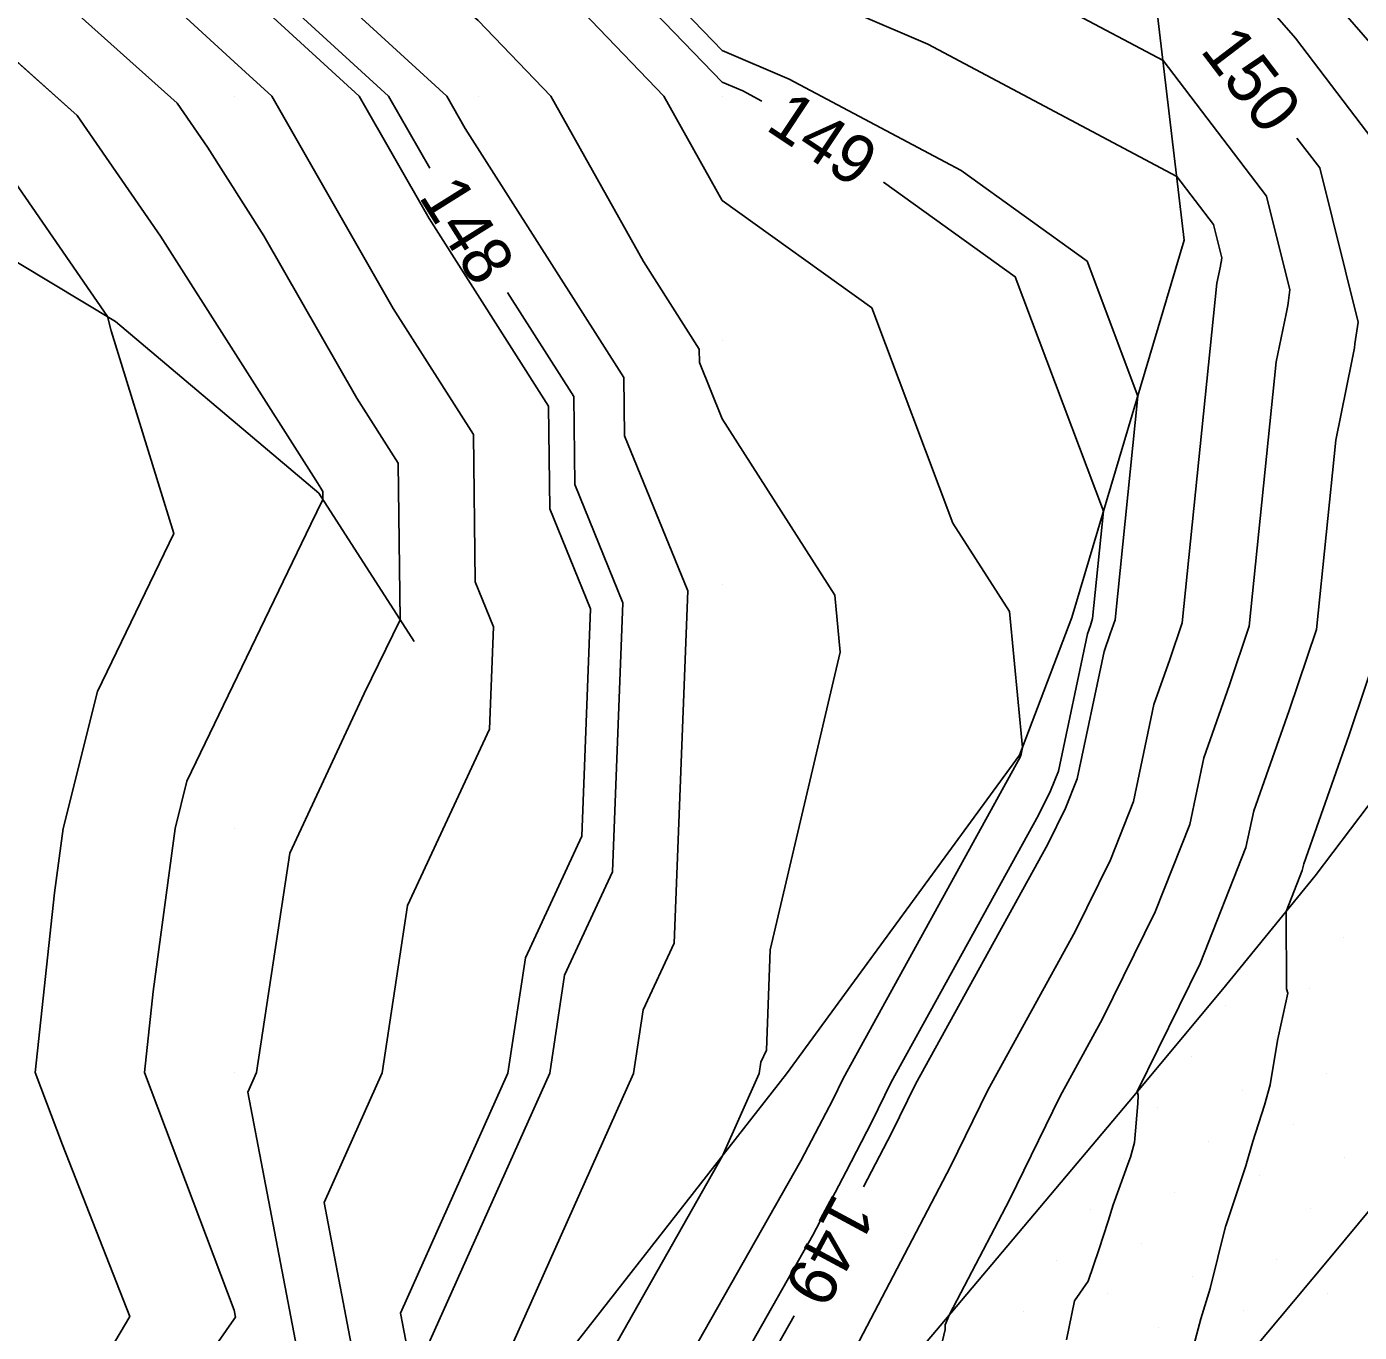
# Model space of a CAD drawing. Extents: x 2354170 to 2357230, y 866100 to 868290.
# Drawn here: x 2355951.5 to 2356006.1, y 866949.4 to 867002.9 of the extents above; entities that cross this region are included whole.
import ezdxf

# ---------------------------------------------------------------- set-up
doc = ezdxf.new("R2010")
doc.units = 0
for name, color, linetype in [('Default', 7, 'Continuous'), ('DTM Contours Major', 7, 'Continuous'), ('DTM Contours Major Text', 7, 'Continuous'), ('DTM Contours Minor', 7, 'Continuous'), ('DTM Contours Minor Text', 7, 'Continuous'), ('Exist DTM Breakline', 7, 'Continuous'), ('Exist DTM QL2 LIDAR Elevation Point', 7, 'Continuous'), ('Exist DTM Scan Elevation Point', 7, 'Continuous'), ('Exist Roads EOP', 7, 'Continuous'), ('PH Exist DTM Breakline', 7, 'Continuous')]:
    doc.layers.add(name, color=color, linetype=linetype)

msp = doc.modelspace()

# ---------------------------------------------------------------- linework, layer by layer
at = {"layer": 'Default'}
for points in [[(2355985.77, 866955.321), (2355986.925, 866957.527), (2355987.9, 866959.525), (2355993.322, 866969.358), (2355994.05, 866970.842), (2355994.527, 866972.048), (2355995.629, 866977.254), (2355995.885, 866977.978), (2355996.081, 866978.563), (2355997.018, 866987.726), (2355994.935, 866993.251), (2355989.772, 866996.963), (2355982.724, 867000.705), (2355979.983, 867001.884), (2355972.136, 867010.011), (2355969.983, 867011.639), (2355966.999, 867012.994), (2355959.983, 867016.395), (2355953.992, 867020.011), (2355949.982, 867022.191), (2355945.427, 867024.961)], [(2355976.638, 866944.8), (2355983.198, 866956.388), (2355983.937, 866957.799), (2355984.509, 866958.892), (2355984.936, 866959.769), (2355992.196, 866972.934), (2355992.211, 866972.965), (2355992.221, 866972.99), (2355992.292, 866973.325), (2355991.75, 866978.892), (2355989.431, 866982.521), (2355986.107, 866991.338), (2355979.983, 866995.74), (2355977.589, 867000.011), (2355969.983, 867007.955), (2355967.637, 867010.011), (2355959.983, 867013.72), (2355950.622, 867019.371)], [(2355973.253, 866944.697), (2355979.989, 866956.594), (2355981.495, 866959.961), (2355981.566, 866960.427), (2355981.794, 866960.918), (2355981.953, 866965.041), (2355984.821, 866977.232), (2355984.593, 866979.572), (2355979.983, 866986.788), (2355979.045, 866989.094), (2355979.038, 866989.653), (2355976.755, 866993.238), (2355972.959, 867000.011), (2355969.983, 867003.119), (2355962.12, 867010.011), (2355959.983, 867011.046), (2355957.369, 867012.624), (2355949.982, 867017.448)], [(2355969.925, 866945.619), (2355976.345, 866959.973), (2355976.74, 866962.57), (2355978.012, 866965.303), (2355978.567, 866979.747), (2355975.983, 866986.1), (2355975.953, 866988.484), (2355969.454, 866998.694), (2355968.7, 867000.011), (2355959.983, 867007.996), (2355957.786, 867010.011), (2355949.982, 867015.107)], [(2355951.628, 867011.691), (2355954.201, 867010.011), (2355959.983, 867004.707), (2355965.11, 867000.011), (2355967.972, 866995.007), (2355972.869, 866987.316), (2355972.921, 866983.107), (2355974.588, 866979.008), (2355974.23, 866969.688), (2355971.914, 866964.712), (2355971.195, 866959.985), (2355966.796, 866950.148), (2355967.557, 866946.169), (2355958.749, 866934.074), (2355957.1, 866931.708), (2355955.638, 866930.12), (2355953.115, 866926.783)], [(2355942.368, 866927.411), (2355944.357, 866930.04), (2355951.695, 866938.012), (2355959.973, 866949.892), (2355960.039, 866949.982), (2355959.983, 866950.274), (2355956.301, 866960.01), (2355956.66, 866963.332), (2355957.564, 866970.01), (2355958.046, 866971.947), (2355963.128, 866982.478), (2355963.619, 866983.483), (2355963.614, 866983.811), (2355963.528, 866983.946), (2355963.334, 866984.286), (2355956.959, 866994.271), (2355953.54, 866999.218), (2355947.137, 867004.95), (2355943.882, 867010.011), (2355941.982, 867011.364)], [(2356007.72, 867000.837), (2355998.685, 867011.224)], [(2355950.616, 867010.011), (2355959.983, 867001.418), (2355961.519, 867000.011), (2355966.491, 866991.32), (2355969.784, 866986.148), (2355969.859, 866980.114), (2355970.61, 866978.269), (2355970.448, 866974.073), (2355967.089, 866966.855), (2355966.046, 866959.996), (2355963.667, 866954.677), (2355965.051, 866947.44)], [(2356006.645, 866998.231), (2356003.477, 867002.385), (2355998.264, 867008.378)], [(2355962.545, 866948.711), (2355960.538, 866959.207), (2355960.896, 866960.008), (2355962.263, 866968.998), (2355965.309, 866975.542), (2355966.779, 866978.557), (2355966.699, 866984.979), (2355965.01, 866987.633), (2355961.202, 866994.288), (2355958.882, 866997.922), (2355957.638, 866999.722), (2355948.698, 867007.726)], [(2355984.676, 866947.247), (2355987.304, 866952.269), (2355989.341, 866956.161), (2355990.863, 866959.282), (2355994.447, 866965.783), (2355995.89, 866968.72), (2355996.833, 866971.106), (2355997.675, 866975.081), (2355998.33, 866976.933), (2355998.831, 866978.431), (2356000.255, 866992.348), (2356000.397, 866993.046), (2356000.42, 866993.165), (2356000.425, 866993.199), (2356000.454, 866993.392), (2356000.114, 866994.751), (2355998.611, 866996.722), (2355988.402, 867002.143), (2355979.983, 867005.764)], [(2355988.698, 866947.686), (2355989.117, 866949.481), (2355989.124, 866949.671), (2355989.294, 866950.09), (2355991.757, 866954.796), (2355993.827, 866959.039), (2355995.573, 866962.207), (2355997.729, 866966.597), (2355999.14, 866970.164), (2355999.72, 866972.908), (2356000.774, 866975.889), (2356001.581, 866978.299), (2356002.689, 866989.13), (2356003.09, 866991.098), (2356003.156, 866991.435), (2356003.17, 866991.531), (2356003.25, 866992.075), (2356002.291, 866995.911), (2355998.049, 867001.474), (2355994.079, 867003.582)], [(2355949.982, 866940.372), (2355955.709, 866950.01), (2355952.947, 866957.046), (2355951.826, 866960.01), (2355952.622, 866967.371), (2355952.979, 866970.01), (2355954.374, 866975.618), (2355957.501, 866982.097), (2355954.938, 866990.4), (2355954.787, 866990.98), (2355949.442, 866998.713)], [(2355994.095, 866949.05), (2355994.417, 866950.655), (2355994.98, 866951.462), (2355995.411, 866952.74), (2355995.804, 866953.914), (2355995.998, 866954.585), (2355996.644, 866956.356), (2355996.71, 866956.534), (2355996.885, 866957.135), (2355997.01, 866958.734), (2355997.029, 866959.085), (2355996.99, 866959.223), (2355999.569, 866964.475), (2356001.446, 866969.222), (2356001.766, 866970.734), (2356003.219, 866974.845), (2356004.331, 866978.167), (2356005.123, 866985.912), (2356005.783, 866989.151), (2356005.892, 866989.706), (2356005.915, 866989.863), (2356006.046, 866990.758), (2356004.468, 866997.071), (2356003.532, 866998.298)], [(2355999.262, 866948.628), (2355999.596, 866949.909), (2355999.975, 866951.155), (2356000.61, 866953.704), (2356000.616, 866953.722), (2356000.618, 866953.727), (2356001.257, 866955.656), (2356001.44, 866956.18), (2356001.724, 866957.177), (2356002.204, 866958.673), (2356002.442, 866959.506), (2356002.744, 866961.313), (2356002.776, 866961.507), (2356003.166, 866963.261), (2356003.106, 866963.435), (2356003.092, 866966.611), (2356003.753, 866968.28), (2356003.812, 866968.561), (2356005.664, 866973.801), (2356007.081, 866978.035)], [(2355980.023, 866944.903), (2355982.929, 866950.037)]]:
    msp.add_lwpolyline(points, dxfattribs=at)
at = {"layer": 'DTM Contours Major'}
msp.add_lwpolyline([(2355994.095, 866949.05), (2355994.417, 866950.655), (2355994.98, 866951.462), (2355995.411, 866952.74), (2355995.804, 866953.914), (2355995.998, 866954.585), (2355996.644, 866956.356), (2355996.71, 866956.534), (2355996.885, 866957.135), (2355997.01, 866958.734), (2355997.029, 866959.085), (2355996.99, 866959.223), (2355999.569, 866964.475), (2356001.446, 866969.222), (2356001.766, 866970.734), (2356003.219, 866974.845), (2356004.331, 866978.167), (2356005.123, 866985.912), (2356005.783, 866989.151), (2356005.892, 866989.706), (2356005.915, 866989.863), (2356006.046, 866990.758), (2356004.468, 866997.071), (2356003.532, 866998.298)], dxfattribs=at)
at = {"layer": 'DTM Contours Minor'}
for points in [[(2355981.606, 866999.814), (2355980.832, 867000.226), (2355979.983, 867000.591), (2355970.888, 867010.011), (2355969.983, 867010.695), (2355968.729, 867011.264), (2355959.983, 867015.503), (2355952.516, 867020.011), (2355949.982, 867021.388)], [(2355967.995, 866997.06), (2355966.306, 867000.011), (2355959.983, 867005.803), (2355955.396, 867010.011), (2355949.982, 867013.546)], [(2355951.695, 866938.012), (2355959.973, 866949.892), (2355960.039, 866949.982), (2355959.983, 866950.274), (2355956.301, 866960.01), (2355956.66, 866963.332), (2355957.564, 866970.01), (2355958.046, 866971.947), (2355963.128, 866982.478), (2355963.619, 866983.483), (2355963.614, 866983.811), (2355963.528, 866983.946), (2355963.334, 866984.286), (2355956.959, 866994.271), (2355953.54, 866999.218), (2355949.856, 867002.515)], [(2355978.895, 866944.869), (2355983.691, 866953.341), (2355985.059, 866955.955), (2355986.119, 866957.982), (2355986.912, 866959.607), (2355992.946, 866970.55), (2355993.437, 866971.55), (2355993.758, 866972.362), (2355994.947, 866977.978), (2355995.07, 866978.326), (2355995.164, 866978.607), (2355995.614, 866983.007), (2355991.993, 866992.613), (2355986.592, 866996.495)], [(2355967.839, 866948.638), (2355972.912, 866959.981), (2355973.523, 866963.998), (2355975.491, 866968.226), (2355975.915, 866979.254), (2355973.942, 866984.105), (2355973.897, 866987.705), (2355971.178, 866991.975)]]:
    msp.add_lwpolyline(points, dxfattribs=at)
at = {"layer": 'Exist DTM Breakline'}
msp.add_lwpolyline([(2356006.591, 866954.464), (2356004.996, 866952.538), (2356003.394, 866950.62), (2356001.789, 866948.703)], dxfattribs=at)
at = {"layer": 'Exist DTM QL2 LIDAR Elevation Point'}
for p, q in [((2355959.983, 867000.011), (2355959.983, 867000.011)), ((2355969.983, 867000.011), (2355969.983, 867000.011)), ((2355979.983, 867000.011), (2355979.983, 867000.011)), ((2355979.983, 866990.01), (2355979.983, 866990.01)), ((2355979.983, 866980.01), (2355979.983, 866980.01)), ((2355959.983, 866970.01), (2355959.983, 866970.01)), ((2355959.983, 866960.01), (2355959.983, 866960.01)), ((2355959.983, 866950.01), (2355959.983, 866950.01))]:
    msp.add_line(p, q, dxfattribs=at)
at = {"layer": 'Exist DTM Scan Elevation Point'}
for p, q in [((2356005.435, 866965.528), (2356005.435, 866965.528)), ((2356004.056, 866963.443), (2356004.056, 866963.443)), ((2356000.591, 866962.737), (2356000.591, 866962.737)), ((2356002.676, 866961.358), (2356002.676, 866961.358)), ((2355999.212, 866960.652), (2355999.212, 866960.652)), ((2356004.761, 866959.978), (2356004.761, 866959.978)), ((2356001.297, 866959.273), (2356001.297, 866959.273)), ((2355997.833, 866958.567), (2355997.833, 866958.567)), ((2356003.382, 866957.893), (2356003.382, 866957.893)), ((2355999.918, 866957.188), (2355999.918, 866957.188)), ((2355996.453, 866956.482), (2355996.453, 866956.482)), ((2356005.467, 866956.514), (2356005.467, 866956.514)), ((2356002.003, 866955.808), (2356002.003, 866955.808)), ((2355998.538, 866955.103), (2355998.538, 866955.103)), ((2355995.074, 866954.397), (2355995.074, 866954.397)), ((2356004.088, 866954.429), (2356004.088, 866954.429)), ((2356000.623, 866953.723), (2356000.623, 866953.723)), ((2355997.159, 866953.018), (2355997.159, 866953.018)), ((2355993.694, 866952.312), (2355993.694, 866952.312)), ((2356002.708, 866952.344), (2356002.708, 866952.344)), ((2355999.244, 866951.638), (2355999.244, 866951.638)), ((2355995.779, 866950.933), (2355995.779, 866950.933)), ((2356004.793, 866950.964), (2356004.793, 866950.964)), ((2355992.315, 866950.227), (2355992.315, 866950.227)), ((2356001.329, 866950.259), (2356001.329, 866950.259)), ((2355997.864, 866949.553), (2355997.864, 866949.553))]:
    msp.add_line(p, q, dxfattribs=at)
at = {"layer": 'Exist Roads EOP'}
msp.add_lwpolyline([(2355985.03, 866945.056), (2355988.908, 866949.634), (2355992.78, 866954.218), (2355996.643, 866958.808), (2356000.487, 866963.416), (2356004.279, 866968.065), (2356007.909, 866972.842), (2356011.233, 866977.835), (2356014.295, 866982.995), (2356014.878, 866984.025)], dxfattribs=at)
at = {"layer": 'PH Exist DTM Breakline'}
for points in [[(2355933.24, 867062.395), (2355946.519, 867053.414), (2355958.329, 867046.113), (2355975.452, 867031.582), (2355987.118, 867020.494), (2355997.691, 867004.497), (2355998.919, 866994.114), (2355994.317, 866978.647), (2355992.172, 866973.01), (2355982.621, 866959.958), (2355970.618, 866944.617), (2355958.444, 866930.14), (2355943.24, 866915.439), (2355923.524, 866898.466), (2355915.238, 866891.493), (2355893.502, 866873.214)], [(2355907.258, 867009.698), (2355926.022, 867004.332), (2355943.197, 866997.945), (2355955.119, 866990.78), (2355963.449, 866983.748), (2355967.352, 866977.664)]]:
    msp.add_lwpolyline(points, dxfattribs=at)

# ---------------------------------------------------------------- texts
at = {"layer": 'Default'}
for s, rotation, p in [('150', 307.3296, (2355999.538, 867001.887)), ('149', 241.7331, (2355984.576, 866955.141))]:
    msp.add_text(s, height=2, rotation=rotation, dxfattribs=at).set_placement(p)
at = {"layer": 'DTM Contours Major Text'}
msp.add_text('150', height=2, rotation=307.3296, dxfattribs=at).set_placement((2355999.538, 867001.887))
at = {"layer": 'DTM Contours Minor Text'}
for s, rotation, p in [('149', 326.3456, (2355981.707, 866998.675)), ('148', 302.0536, (2355967.512, 866995.904))]:
    msp.add_text(s, height=2, rotation=rotation, dxfattribs=at).set_placement(p)

doc.saveas('drawing.dxf')
